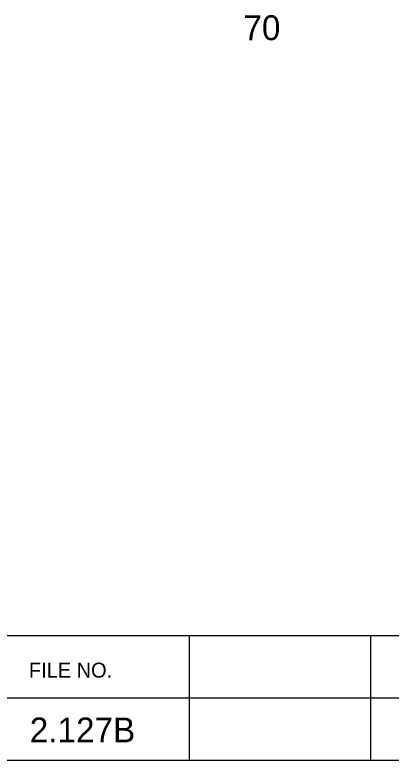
# Model space of a CAD drawing. Extents: x 1000 to 1162, y 999 to 8520.
# Drawn here: x 1145.41 to 1152.97, y 7655.05 to 7670.01 of the extents above; entities that cross this region are included whole.
import ezdxf

# ---------------------------------------------------------------- set-up
doc = ezdxf.new("R2010")
doc.units = 0
for name, color, linetype in [('Level 20', 7, 'Continuous'), ('Level 3', 7, 'Continuous'), ('Level 56', 7, 'Continuous')]:
    doc.layers.add(name, color=color, linetype=linetype)

msp = doc.modelspace()

# ---------------------------------------------------------------- linework, layer by layer
at = {"layer": 'Level 3'}
for p, q in [((1133.055, 7657.546), (1161.555, 7657.546)), ((1133.055, 7657.546), (1161.555, 7657.546)), ((1133.055, 7657.546), (1161.555, 7657.546)), ((1133.055, 7657.546), (1161.555, 7657.546)), ((1133.055, 7657.546), (1161.555, 7657.546)), ((1133.055, 7657.546), (1161.555, 7657.546)), ((1133.055, 7657.546), (1161.555, 7657.546)), ((1133.055, 7657.546), (1161.555, 7657.546)), ((1133.055, 7657.546), (1161.555, 7657.546)), ((1133.055, 7657.546), (1161.555, 7657.546)), ((1133.055, 7657.546), (1161.555, 7657.546)), ((1133.055, 7657.546), (1161.555, 7657.546)), ((1133.055, 7657.546), (1161.555, 7657.546)), ((1133.055, 7657.546), (1161.555, 7657.546)), ((1133.055, 7657.546), (1161.555, 7657.546)), ((1133.055, 7657.546), (1161.555, 7657.546)), ((1133.055, 7657.546), (1161.555, 7657.546)), ((1133.055, 7657.546), (1161.555, 7657.546)), ((1133.055, 7657.546), (1161.555, 7657.546)), ((1133.055, 7657.546), (1161.555, 7657.546)), ((1133.055, 7657.546), (1161.555, 7657.546)), ((1133.055, 7657.546), (1161.555, 7657.546)), ((1133.055, 7657.546), (1161.555, 7657.546)), ((1133.055, 7657.546), (1161.555, 7657.546)), ((1133.055, 7657.546), (1161.555, 7657.546)), ((1133.055, 7657.546), (1161.555, 7657.546)), ((1133.055, 7657.546), (1161.555, 7657.546)), ((1133.055, 7657.546), (1161.555, 7657.546)), ((1133.055, 7657.546), (1161.555, 7657.546)), ((1133.055, 7657.546), (1161.555, 7657.546)), ((1133.055, 7657.546), (1161.555, 7657.546)), ((1133.055, 7657.546), (1161.555, 7657.546)), ((1133.055, 7657.546), (1161.555, 7657.546)), ((1133.055, 7657.546), (1161.555, 7657.546)), ((1133.055, 7657.546), (1161.555, 7657.546)), ((1133.055, 7657.546), (1161.555, 7657.546)), ((1133.055, 7657.546), (1161.555, 7657.546)), ((1133.055, 7657.546), (1161.555, 7657.546)), ((1133.055, 7657.546), (1161.555, 7657.546)), ((1133.055, 7657.546), (1161.555, 7657.546)), ((1133.055, 7657.546), (1161.555, 7657.546)), ((1133.055, 7657.546), (1161.555, 7657.546)), ((1133.055, 7657.546), (1161.555, 7657.546)), ((1133.055, 7657.546), (1161.555, 7657.546)), ((1133.055, 7657.546), (1161.555, 7657.546)), ((1133.055, 7657.546), (1161.555, 7657.546)), ((1133.055, 7657.546), (1161.555, 7657.546)), ((1133.055, 7657.546), (1161.555, 7657.546)), ((1133.055, 7657.546), (1161.555, 7657.546)), ((1133.055, 7657.546), (1161.555, 7657.546)), ((1133.055, 7657.546), (1161.555, 7657.546)), ((1133.055, 7657.546), (1161.555, 7657.546)), ((1133.055, 7657.546), (1161.555, 7657.546)), ((1133.055, 7657.546), (1161.555, 7657.546)), ((1133.055, 7657.546), (1161.555, 7657.546)), ((1133.055, 7657.546), (1161.555, 7657.546)), ((1148.913, 7657.546), (1148.913, 7655.046)), ((1148.913, 7657.546), (1148.913, 7655.046)), ((1148.913, 7657.546), (1148.913, 7655.046)), ((1148.913, 7657.546), (1148.913, 7655.046)), ((1148.913, 7657.546), (1148.913, 7655.046)), ((1148.913, 7657.546), (1148.913, 7655.046)), ((1148.913, 7657.546), (1148.913, 7655.046)), ((1148.913, 7657.546), (1148.913, 7655.046)), ((1148.913, 7657.546), (1148.913, 7655.046)), ((1148.913, 7657.546), (1148.913, 7655.046)), ((1148.913, 7657.546), (1148.913, 7655.046)), ((1148.913, 7657.546), (1148.913, 7655.046)), ((1148.913, 7657.546), (1148.913, 7655.046)), ((1148.913, 7657.546), (1148.913, 7655.046)), ((1148.913, 7657.546), (1148.913, 7655.046)), ((1148.913, 7657.546), (1148.913, 7655.046)), ((1148.913, 7657.546), (1148.913, 7655.046)), ((1148.913, 7657.546), (1148.913, 7655.046)), ((1148.913, 7657.546), (1148.913, 7655.046)), ((1148.913, 7657.546), (1148.913, 7655.046)), ((1148.913, 7657.546), (1148.913, 7655.046)), ((1148.913, 7657.546), (1148.913, 7655.046)), ((1148.913, 7657.546), (1148.913, 7655.046)), ((1148.913, 7657.546), (1148.913, 7655.046)), ((1148.913, 7657.546), (1148.913, 7655.046)), ((1148.913, 7657.546), (1148.913, 7655.046)), ((1148.913, 7657.546), (1148.913, 7655.046)), ((1148.913, 7657.546), (1148.913, 7655.046)), ((1148.913, 7657.546), (1148.913, 7655.046)), ((1148.913, 7657.546), (1148.913, 7655.046)), ((1148.913, 7657.546), (1148.913, 7655.046)), ((1148.913, 7657.546), (1148.913, 7655.046)), ((1148.913, 7657.546), (1148.913, 7655.046)), ((1148.913, 7657.546), (1148.913, 7655.046)), ((1148.913, 7657.546), (1148.913, 7655.046)), ((1148.913, 7657.546), (1148.913, 7655.046)), ((1148.913, 7657.546), (1148.913, 7655.046)), ((1148.913, 7657.546), (1148.913, 7655.046)), ((1148.913, 7657.546), (1148.913, 7655.046)), ((1148.913, 7657.546), (1148.913, 7655.046)), ((1148.913, 7657.546), (1148.913, 7655.046)), ((1148.913, 7657.546), (1148.913, 7655.046)), ((1148.913, 7657.546), (1148.913, 7655.046)), ((1148.913, 7657.546), (1148.913, 7655.046)), ((1148.913, 7657.546), (1148.913, 7655.046)), ((1148.913, 7657.546), (1148.913, 7655.046)), ((1148.913, 7657.546), (1148.913, 7655.046)), ((1148.913, 7657.546), (1148.913, 7655.046)), ((1148.913, 7657.546), (1148.913, 7655.046)), ((1148.913, 7657.546), (1148.913, 7655.046)), ((1148.913, 7657.546), (1148.913, 7655.046)), ((1148.913, 7657.546), (1148.913, 7655.046)), ((1148.913, 7657.546), (1148.913, 7655.046)), ((1148.913, 7657.546), (1148.913, 7655.046)), ((1148.913, 7657.546), (1148.913, 7655.046)), ((1148.913, 7657.546), (1148.913, 7655.046)), ((1152.554, 7657.546), (1152.554, 7655.046)), ((1152.554, 7657.546), (1152.554, 7655.046)), ((1152.554, 7657.546), (1152.554, 7655.046)), ((1152.554, 7657.546), (1152.554, 7655.046)), ((1152.554, 7657.546), (1152.554, 7655.046)), ((1152.554, 7657.546), (1152.554, 7655.046)), ((1152.554, 7657.546), (1152.554, 7655.046)), ((1152.554, 7657.546), (1152.554, 7655.046)), ((1152.554, 7657.546), (1152.554, 7655.046)), ((1152.554, 7657.546), (1152.554, 7655.046)), ((1152.554, 7657.546), (1152.554, 7655.046)), ((1152.554, 7657.546), (1152.554, 7655.046)), ((1152.554, 7657.546), (1152.554, 7655.046)), ((1152.554, 7657.546), (1152.554, 7655.046)), ((1152.554, 7657.546), (1152.554, 7655.046)), ((1152.554, 7657.546), (1152.554, 7655.046)), ((1152.554, 7657.546), (1152.554, 7655.046)), ((1152.554, 7657.546), (1152.554, 7655.046)), ((1152.554, 7657.546), (1152.554, 7655.046)), ((1152.554, 7657.546), (1152.554, 7655.046)), ((1152.554, 7657.546), (1152.554, 7655.046)), ((1152.554, 7657.546), (1152.554, 7655.046)), ((1152.554, 7657.546), (1152.554, 7655.046)), ((1152.554, 7657.546), (1152.554, 7655.046)), ((1152.554, 7657.546), (1152.554, 7655.046)), ((1152.554, 7657.546), (1152.554, 7655.046)), ((1152.554, 7657.546), (1152.554, 7655.046)), ((1152.554, 7657.546), (1152.554, 7655.046)), ((1152.554, 7657.546), (1152.554, 7655.046)), ((1152.554, 7657.546), (1152.554, 7655.046)), ((1152.554, 7657.546), (1152.554, 7655.046)), ((1152.554, 7657.546), (1152.554, 7655.046)), ((1152.554, 7657.546), (1152.554, 7655.046)), ((1152.554, 7657.546), (1152.554, 7655.046)), ((1152.554, 7657.546), (1152.554, 7655.046)), ((1152.554, 7657.546), (1152.554, 7655.046)), ((1152.554, 7657.546), (1152.554, 7655.046)), ((1152.554, 7657.546), (1152.554, 7655.046)), ((1152.554, 7657.546), (1152.554, 7655.046)), ((1152.554, 7657.546), (1152.554, 7655.046)), ((1152.554, 7657.546), (1152.554, 7655.046)), ((1152.554, 7657.546), (1152.554, 7655.046)), ((1152.554, 7657.546), (1152.554, 7655.046)), ((1152.554, 7657.546), (1152.554, 7655.046)), ((1152.554, 7657.546), (1152.554, 7655.046)), ((1152.554, 7657.546), (1152.554, 7655.046)), ((1152.554, 7657.546), (1152.554, 7655.046)), ((1152.554, 7657.546), (1152.554, 7655.046)), ((1152.554, 7657.546), (1152.554, 7655.046)), ((1152.554, 7657.546), (1152.554, 7655.046)), ((1152.554, 7657.546), (1152.554, 7655.046)), ((1152.554, 7657.546), (1152.554, 7655.046)), ((1152.554, 7657.546), (1152.554, 7655.046)), ((1152.554, 7657.546), (1152.554, 7655.046)), ((1152.554, 7657.546), (1152.554, 7655.046)), ((1152.554, 7657.546), (1152.554, 7655.046)), ((1133.055, 7656.296), (1161.555, 7656.296)), ((1133.055, 7656.296), (1161.555, 7656.296)), ((1133.055, 7656.296), (1161.555, 7656.296)), ((1133.055, 7656.296), (1161.555, 7656.296)), ((1133.055, 7656.296), (1161.555, 7656.296)), ((1133.055, 7656.296), (1161.555, 7656.296)), ((1133.055, 7656.296), (1161.555, 7656.296)), ((1133.055, 7656.296), (1161.555, 7656.296)), ((1133.055, 7656.296), (1161.555, 7656.296)), ((1133.055, 7656.296), (1161.555, 7656.296)), ((1133.055, 7656.296), (1161.555, 7656.296)), ((1133.055, 7656.296), (1161.555, 7656.296)), ((1133.055, 7656.296), (1161.555, 7656.296)), ((1133.055, 7656.296), (1161.555, 7656.296)), ((1133.055, 7656.296), (1161.555, 7656.296)), ((1133.055, 7656.296), (1161.555, 7656.296)), ((1133.055, 7656.296), (1161.555, 7656.296)), ((1133.055, 7656.296), (1161.555, 7656.296)), ((1133.055, 7656.296), (1161.555, 7656.296)), ((1133.055, 7656.296), (1161.555, 7656.296)), ((1133.055, 7656.296), (1161.555, 7656.296)), ((1133.055, 7656.296), (1161.555, 7656.296)), ((1133.055, 7656.296), (1161.555, 7656.296)), ((1133.055, 7656.296), (1161.555, 7656.296)), ((1133.055, 7656.296), (1161.555, 7656.296)), ((1133.055, 7656.296), (1161.555, 7656.296)), ((1133.055, 7656.296), (1161.555, 7656.296)), ((1133.055, 7656.296), (1161.555, 7656.296)), ((1133.055, 7656.296), (1161.555, 7656.296)), ((1133.055, 7656.296), (1161.555, 7656.296)), ((1133.055, 7656.296), (1161.555, 7656.296)), ((1133.055, 7656.296), (1161.555, 7656.296)), ((1133.055, 7656.296), (1161.555, 7656.296)), ((1133.055, 7656.296), (1161.555, 7656.296)), ((1133.055, 7656.296), (1161.555, 7656.296)), ((1133.055, 7656.296), (1161.555, 7656.296)), ((1133.055, 7656.296), (1161.555, 7656.296)), ((1133.055, 7656.296), (1161.555, 7656.296)), ((1133.055, 7656.296), (1161.555, 7656.296)), ((1133.055, 7656.296), (1161.555, 7656.296)), ((1133.055, 7656.296), (1161.555, 7656.296)), ((1133.055, 7656.296), (1161.555, 7656.296)), ((1133.055, 7656.296), (1161.555, 7656.296)), ((1133.055, 7656.296), (1161.555, 7656.296)), ((1133.055, 7656.296), (1161.555, 7656.296)), ((1133.055, 7656.296), (1161.555, 7656.296)), ((1133.055, 7656.296), (1161.555, 7656.296)), ((1133.055, 7656.296), (1161.555, 7656.296)), ((1133.055, 7656.296), (1161.555, 7656.296)), ((1133.055, 7656.296), (1161.555, 7656.296)), ((1133.055, 7656.296), (1161.555, 7656.296)), ((1133.055, 7656.296), (1161.555, 7656.296)), ((1133.055, 7656.296), (1161.555, 7656.296)), ((1133.055, 7656.296), (1161.555, 7656.296)), ((1133.055, 7656.296), (1161.555, 7656.296)), ((1133.055, 7656.296), (1161.555, 7656.296)), ((1133.055, 7655.046), (1161.555, 7655.046)), ((1133.055, 7655.046), (1161.555, 7655.046)), ((1133.055, 7655.046), (1161.555, 7655.046)), ((1133.055, 7655.046), (1161.555, 7655.046)), ((1133.055, 7655.046), (1161.555, 7655.046)), ((1133.055, 7655.046), (1161.555, 7655.046)), ((1133.055, 7655.046), (1161.555, 7655.046)), ((1133.055, 7655.046), (1161.555, 7655.046)), ((1133.055, 7655.046), (1161.555, 7655.046)), ((1133.055, 7655.046), (1161.555, 7655.046)), ((1133.055, 7655.046), (1161.555, 7655.046)), ((1133.055, 7655.046), (1161.555, 7655.046)), ((1133.055, 7655.046), (1161.555, 7655.046)), ((1133.055, 7655.046), (1161.555, 7655.046)), ((1133.055, 7655.046), (1161.555, 7655.046)), ((1133.055, 7655.046), (1161.555, 7655.046)), ((1133.055, 7655.046), (1161.555, 7655.046)), ((1133.055, 7655.046), (1161.555, 7655.046)), ((1133.055, 7655.046), (1161.555, 7655.046)), ((1133.055, 7655.046), (1161.555, 7655.046)), ((1133.055, 7655.046), (1161.555, 7655.046)), ((1133.055, 7655.046), (1161.555, 7655.046)), ((1133.055, 7655.046), (1161.555, 7655.046)), ((1133.055, 7655.046), (1161.555, 7655.046)), ((1133.055, 7655.046), (1161.555, 7655.046)), ((1133.055, 7655.046), (1161.555, 7655.046)), ((1133.055, 7655.046), (1161.555, 7655.046)), ((1133.055, 7655.046), (1161.555, 7655.046)), ((1133.055, 7655.046), (1161.555, 7655.046)), ((1133.055, 7655.046), (1161.555, 7655.046)), ((1133.055, 7655.046), (1161.555, 7655.046)), ((1133.055, 7655.046), (1161.555, 7655.046)), ((1133.055, 7655.046), (1161.555, 7655.046)), ((1133.055, 7655.046), (1161.555, 7655.046)), ((1133.055, 7655.046), (1161.555, 7655.046)), ((1133.055, 7655.046), (1161.555, 7655.046)), ((1133.055, 7655.046), (1161.555, 7655.046)), ((1133.055, 7655.046), (1161.555, 7655.046)), ((1133.055, 7655.046), (1161.555, 7655.046)), ((1133.055, 7655.046), (1161.555, 7655.046)), ((1133.055, 7655.046), (1161.555, 7655.046)), ((1133.055, 7655.046), (1161.555, 7655.046)), ((1133.055, 7655.046), (1161.555, 7655.046)), ((1133.055, 7655.046), (1161.555, 7655.046)), ((1133.055, 7655.046), (1161.555, 7655.046)), ((1133.055, 7655.046), (1161.555, 7655.046)), ((1133.055, 7655.046), (1161.555, 7655.046)), ((1133.055, 7655.046), (1161.555, 7655.046)), ((1133.055, 7655.046), (1161.555, 7655.046)), ((1133.055, 7655.046), (1161.555, 7655.046)), ((1133.055, 7655.046), (1161.555, 7655.046)), ((1133.055, 7655.046), (1161.555, 7655.046)), ((1133.055, 7655.046), (1161.555, 7655.046)), ((1133.055, 7655.046), (1161.555, 7655.046)), ((1133.055, 7655.046), (1161.555, 7655.046)), ((1133.055, 7655.046), (1161.555, 7655.046))]:
    msp.add_line(p, q, dxfattribs=at)

# ---------------------------------------------------------------- texts
at = {"layer": 'Level 20'}
msp.add_text('2.127B', height=0.5, dxfattribs=at).set_placement((1145.707, 7655.4))
at = {"layer": 'Level 3'}
msp.add_text('FILE NO.', height=0.3, dxfattribs=at).set_placement((1145.691, 7656.702))
msp.add_text('FILE NO.', height=0.3, dxfattribs=at).set_placement((1145.691, 7656.702))
msp.add_text('FILE NO.', height=0.3, dxfattribs=at).set_placement((1145.691, 7656.702))
msp.add_text('FILE NO.', height=0.3, dxfattribs=at).set_placement((1145.691, 7656.702))
msp.add_text('FILE NO.', height=0.3, dxfattribs=at).set_placement((1145.691, 7656.702))
msp.add_text('FILE NO.', height=0.3, dxfattribs=at).set_placement((1145.691, 7656.702))
msp.add_text('FILE NO.', height=0.3, dxfattribs=at).set_placement((1145.691, 7656.702))
msp.add_text('FILE NO.', height=0.3, dxfattribs=at).set_placement((1145.691, 7656.702))
msp.add_text('FILE NO.', height=0.3, dxfattribs=at).set_placement((1145.691, 7656.702))
msp.add_text('FILE NO.', height=0.3, dxfattribs=at).set_placement((1145.691, 7656.702))
msp.add_text('FILE NO.', height=0.3, dxfattribs=at).set_placement((1145.691, 7656.702))
msp.add_text('FILE NO.', height=0.3, dxfattribs=at).set_placement((1145.691, 7656.702))
msp.add_text('FILE NO.', height=0.3, dxfattribs=at).set_placement((1145.691, 7656.702))
msp.add_text('FILE NO.', height=0.3, dxfattribs=at).set_placement((1145.691, 7656.702))
msp.add_text('FILE NO.', height=0.3, dxfattribs=at).set_placement((1145.691, 7656.702))
msp.add_text('FILE NO.', height=0.3, dxfattribs=at).set_placement((1145.691, 7656.702))
msp.add_text('FILE NO.', height=0.3, dxfattribs=at).set_placement((1145.691, 7656.702))
msp.add_text('FILE NO.', height=0.3, dxfattribs=at).set_placement((1145.691, 7656.702))
msp.add_text('FILE NO.', height=0.3, dxfattribs=at).set_placement((1145.691, 7656.702))
msp.add_text('FILE NO.', height=0.3, dxfattribs=at).set_placement((1145.691, 7656.702))
msp.add_text('FILE NO.', height=0.3, dxfattribs=at).set_placement((1145.691, 7656.702))
msp.add_text('FILE NO.', height=0.3, dxfattribs=at).set_placement((1145.691, 7656.702))
msp.add_text('FILE NO.', height=0.3, dxfattribs=at).set_placement((1145.691, 7656.702))
msp.add_text('FILE NO.', height=0.3, dxfattribs=at).set_placement((1145.691, 7656.702))
msp.add_text('FILE NO.', height=0.3, dxfattribs=at).set_placement((1145.691, 7656.702))
msp.add_text('FILE NO.', height=0.3, dxfattribs=at).set_placement((1145.691, 7656.702))
msp.add_text('FILE NO.', height=0.3, dxfattribs=at).set_placement((1145.691, 7656.702))
msp.add_text('FILE NO.', height=0.3, dxfattribs=at).set_placement((1145.691, 7656.702))
msp.add_text('FILE NO.', height=0.3, dxfattribs=at).set_placement((1145.691, 7656.702))
msp.add_text('FILE NO.', height=0.3, dxfattribs=at).set_placement((1145.691, 7656.702))
msp.add_text('FILE NO.', height=0.3, dxfattribs=at).set_placement((1145.691, 7656.702))
msp.add_text('FILE NO.', height=0.3, dxfattribs=at).set_placement((1145.691, 7656.702))
msp.add_text('FILE NO.', height=0.3, dxfattribs=at).set_placement((1145.691, 7656.702))
msp.add_text('FILE NO.', height=0.3, dxfattribs=at).set_placement((1145.691, 7656.702))
msp.add_text('FILE NO.', height=0.3, dxfattribs=at).set_placement((1145.691, 7656.702))
msp.add_text('FILE NO.', height=0.3, dxfattribs=at).set_placement((1145.691, 7656.702))
msp.add_text('FILE NO.', height=0.3, dxfattribs=at).set_placement((1145.691, 7656.702))
msp.add_text('FILE NO.', height=0.3, dxfattribs=at).set_placement((1145.691, 7656.702))
msp.add_text('FILE NO.', height=0.3, dxfattribs=at).set_placement((1145.691, 7656.702))
msp.add_text('FILE NO.', height=0.3, dxfattribs=at).set_placement((1145.691, 7656.702))
msp.add_text('FILE NO.', height=0.3, dxfattribs=at).set_placement((1145.691, 7656.702))
msp.add_text('FILE NO.', height=0.3, dxfattribs=at).set_placement((1145.691, 7656.702))
msp.add_text('FILE NO.', height=0.3, dxfattribs=at).set_placement((1145.691, 7656.702))
msp.add_text('FILE NO.', height=0.3, dxfattribs=at).set_placement((1145.691, 7656.702))
msp.add_text('FILE NO.', height=0.3, dxfattribs=at).set_placement((1145.691, 7656.702))
msp.add_text('FILE NO.', height=0.3, dxfattribs=at).set_placement((1145.691, 7656.702))
msp.add_text('FILE NO.', height=0.3, dxfattribs=at).set_placement((1145.691, 7656.702))
msp.add_text('FILE NO.', height=0.3, dxfattribs=at).set_placement((1145.691, 7656.702))
msp.add_text('FILE NO.', height=0.3, dxfattribs=at).set_placement((1145.691, 7656.702))
msp.add_text('FILE NO.', height=0.3, dxfattribs=at).set_placement((1145.691, 7656.702))
msp.add_text('FILE NO.', height=0.3, dxfattribs=at).set_placement((1145.691, 7656.702))
msp.add_text('FILE NO.', height=0.3, dxfattribs=at).set_placement((1145.691, 7656.702))
msp.add_text('FILE NO.', height=0.3, dxfattribs=at).set_placement((1145.691, 7656.702))
msp.add_text('FILE NO.', height=0.3, dxfattribs=at).set_placement((1145.691, 7656.702))
msp.add_text('FILE NO.', height=0.3, dxfattribs=at).set_placement((1145.691, 7656.702))
msp.add_text('FILE NO.', height=0.3, dxfattribs=at).set_placement((1145.691, 7656.702))
at = {"layer": 'Level 56'}
msp.add_text('70', height=0.5, dxfattribs=at).set_placement((1150, 7669.5))

doc.saveas('drawing.dxf')
